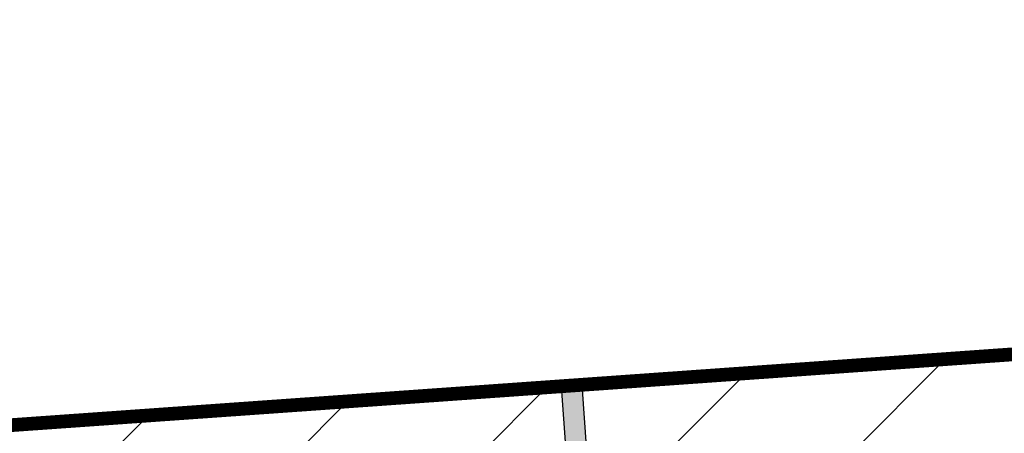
# Model space of a CAD drawing. Header units: millimetres. Extents: x 573132 to 957048, y 21042 to 318066.
# Tile 410 of 425: x 811409 to 814991, y 242015 to 243518. Entities that reach past the tile are written whole.
import ezdxf

# ---------------------------------------------------------------- set-up
doc = ezdxf.new("R2010")
doc.units = ezdxf.units.MM
doc.header["$LTSCALE"] = 2000
doc.layers.add('_NIBSC_A site plan', color=7, linetype='Continuous')
doc.layers.add('_NIBSC_FM trees 3metre zone', color=210, linetype='Continuous')

msp = doc.modelspace()

# ---------------------------------------------------------------- hatches: boundary and pattern name
h = msp.add_hatch()
h.set_pattern_fill('ANSI31', color=252, scale=150)
h.paths.add_polyline_path([(830901.5, 227876.9), (829808.9, 243346.4), (808212.3, 241821), (809321.3, 226119.1)])
h = msp.add_hatch(color=7)
h.dxf.hatch_style = 1
h.paths.add_polyline_path([(813453.4, 242208), (813378.6, 242202.5), (813735.5, 237415.9), (813810.3, 237421.4)])
at = {"layer": '_NIBSC_FM trees 3metre zone'}
h = msp.add_hatch(dxfattribs=at)
h.set_pattern_fill('ANSI31', color=256, scale=1500)
h.set_pattern_definition([(45, (0, -300000), (-3367.596, 3367.596), [])])
h.paths.add_polyline_path([(593903.2, 232617.7), (679741.5, 243682.5), (730246.2, 249484.4), (739010, 251812.5), (755357.3, 259572.6), (798190.5, 265511.7), (811700.6, 266996.3), (863086.4, 275757), (876855.1, 143047.8), (913767.4, 142393.8), (912963.3, 130302.9), (912377.4, 121144.5), (904518.6, 98597.9), (903417.9, 94708.4), (895370.5, 63435.9), (848719, 56730), (841118.6, 53483.2), (784097.4, 45680.2), (763757.6, 42853.6), (670408.4, 24434.5), (665577.7, 34769.6), (663265.2, 39852.7), (610755, 158063.7), (608829.3, 162279.9), (603679.1, 173549.1), (597792.5, 194109.5)])
h.paths.add_polyline_path([(597181.3, 230015.5), (680104.5, 240704.4), (730805.4, 246528.9), (740047.1, 248984), (756226.7, 256664.5), (798560.4, 262534.3), (812116.9, 264024), (860432.9, 272261.3), (874145.3, 140095.4), (910565, 139450.1), (909969.7, 130498.2), (909409.7, 121745), (901656.3, 99500.9), (900521.5, 95490.8), (892963.6, 66120.8), (847902.5, 59643.5), (840311.6, 56400.8), (783687.5, 48652), (763260.4, 45813.4), (672131.7, 27832.4), (668302, 36025.9), (666001.5, 41082.8), (613490.4, 159295.9), (611558.1, 163526.3), (606501.3, 174591.3), (600750.4, 194677.7)], flags=16)

# ---------------------------------------------------------------- linework, layer by layer
at = {"color": 7}
for p, q in [((813735.5, 237415.8), (813378.6, 242202.5)), ((813810.3, 237421.4), (813453.4, 242208))]:
    msp.add_line(p, q, dxfattribs=at)
at = {"color": 7, "const_width": 50}
msp.add_lwpolyline([(808162.6, 241817.5), (829808.9, 243346.4), (830901.5, 227876.9), (809321.3, 226119.1), (808212.3, 241821)], dxfattribs=at)
at = {"layer": '_NIBSC_A site plan'}
msp.add_lwpolyline([(808162.6, 241817.5), (829803.7, 243414.9), (830141.9, 238626.8), (830042.1, 238619.4), (829703.9, 243407.5)], dxfattribs=at)

doc.saveas('drawing.dxf')
